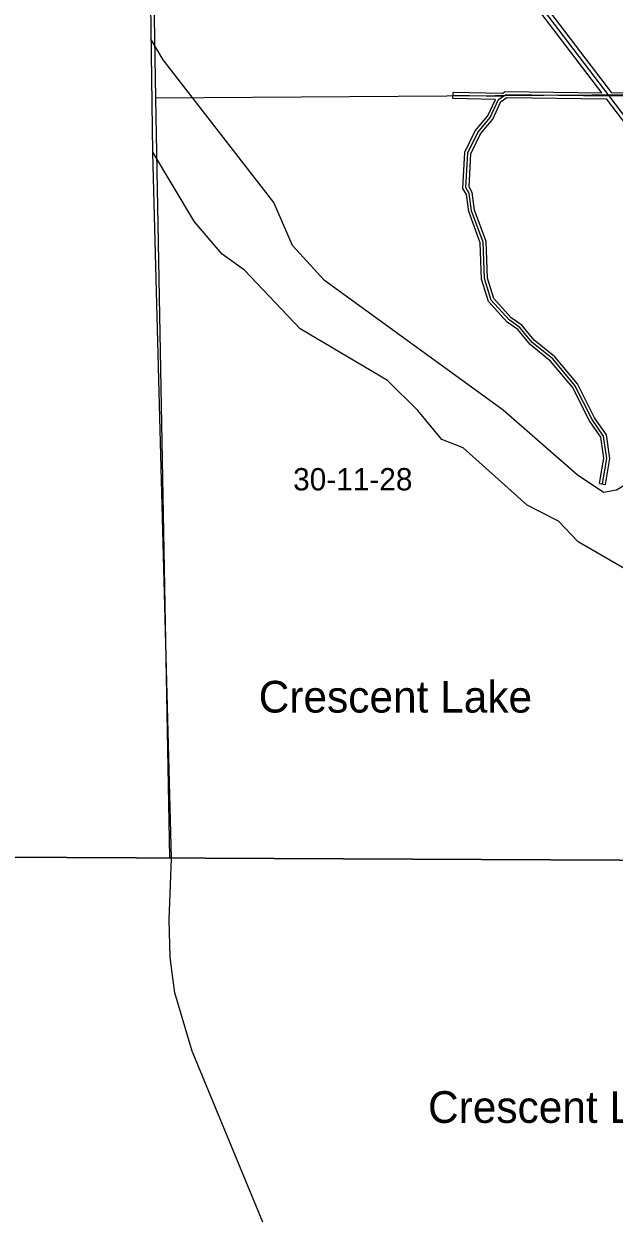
# Model space of a CAD drawing. Extents: x 457167 to 656239, y 1787309 to 1969297.
# Drawn here: x 489068 to 495028, y 1874980 to 1886987 of the extents above; entities that cross this region are included whole.
import ezdxf

# ---------------------------------------------------------------- set-up
doc = ezdxf.new("R2010")
doc.units = 0
for name, color, linetype in [('Level 1', 7, 'Continuous'), ('Level 10', 7, 'Continuous'), ('Level 2', 7, 'Continuous'), ('Level 22', 7, 'Continuous'), ('Level 23', 7, 'Continuous'), ('Level 31', 7, 'Continuous'), ('Level 32', 7, 'Continuous'), ('Level 41', 7, 'Continuous'), ('Level 5', 7, 'Continuous'), ('Level 63', 7, 'Continuous'), ('Level 7', 7, 'Continuous')]:
    doc.layers.add(name, color=color, linetype=linetype)

msp = doc.modelspace()

# ---------------------------------------------------------------- linework, layer by layer
at = {"layer": 'Level 1'}
for p, q in [((490314.578, 1891555.671), (490398.407, 1886235.506)), ((495546.868, 1886270.773), (490398.407, 1886235.506)), ((490398.407, 1886235.506), (490540.555, 1878566.742)), ((490540.554, 1878566.742), (490540.649, 1878561.616))]:
    msp.add_line(p, q, dxfattribs=at)
at = {"layer": 'Level 10'}
for points in [[(490559.331, 1878566.652), (490372.272, 1885683.713), (490281.141, 1892430.869)], [(497123.639, 1866298.447), (496709.624, 1867107.454), (496081.604, 1868063.461), (494965.57, 1869645.47), (494250.549, 1870686.476), (492400.493, 1873382.494), (491664.47, 1874590.503), (491481.464, 1874890.506), (490767.435, 1876616.522), (490594.426, 1877204.529), (490566.424, 1877406.531), (490544.421, 1877566.534), (490535.417, 1877940.539), (490559.411, 1878563.549), (490559.33, 1878566.652)]]:
    msp.add_lwpolyline(points, dxfattribs=at)
at = {"layer": 'Level 22'}
for p, q in [((494978.352, 1886259.776), (493056.516, 1888778.463)), ((497197.013, 1883318.816), (494978.352, 1886259.776))]:
    msp.add_line(p, q, dxfattribs=at)
at = {"layer": 'Level 23'}
for p, q in [((494904.426, 1886290.72), (493024.381, 1888754.637)), ((495005.522, 1886290.109), (493110.967, 1888773.042)), ((497165.081, 1883294.726), (494950.615, 1886230.125))]:
    msp.add_line(p, q, dxfattribs=at)
at = {"layer": 'Level 31'}
for p, q in [((493905.155, 1886252.095), (493400.423, 1886261.943)), ((494978.352, 1886259.776), (495462.161, 1886265.676))]:
    msp.add_line(p, q, dxfattribs=at)
for points in [[(494909.496, 1882342.113), (494952.606, 1882600.116), (494920.183, 1882825.356), (494804.487, 1882992.775), (494631.024, 1883335.361), (494407.298, 1883603.256), (494199.68, 1883771.076), (494075.329, 1883921.808), (493967.19, 1883997.192), (493784.849, 1884197.998), (493719.001, 1884415.386), (493704.383, 1884782.008), (493589.037, 1885099.617), (493564.994, 1885274.638), (493531.851, 1885332.967), (493550.243, 1885683.083), (493651.346, 1885891.011), (493777.003, 1886040.647), (493861.137, 1886223.558), (493905.155, 1886252.095)], [(493905.155, 1886252.095), (493936.417, 1886273.05), (494978.352, 1886259.776)]]:
    msp.add_lwpolyline(points, dxfattribs=at)
at = {"layer": 'Level 32'}
for p, q in [((493399.839, 1886231.948), (493401.008, 1886291.938)), ((493828.129, 1886223.59), (493399.839, 1886231.948)), ((493896.297, 1886282.273), (493401.008, 1886291.938)), ((495005.522, 1886290.109), (495461.795, 1886295.674)), ((494879.906, 1882347.058), (494939.087, 1882337.169))]:
    msp.add_line(p, q, dxfattribs=at)
for points in [[(494879.906, 1882347.058), (494922.248, 1882600.46), (494891.494, 1882814.101), (494778.645, 1882977.4), (494605.805, 1883318.756), (494386.155, 1883581.771), (494178.466, 1883749.648), (494054.802, 1883899.546), (493947.256, 1883974.517), (493758.096, 1884182.833), (493689.178, 1884410.359), (493674.592, 1884776.152), (493559.751, 1885092.374), (493536.058, 1885264.837), (493501.431, 1885325.777), (493520.603, 1885690.731), (493625.987, 1885907.464), (493751.434, 1886056.85), (493828.129, 1886223.59)], [(494939.087, 1882337.169), (494982.966, 1882599.774), (494948.873, 1882836.611), (494830.329, 1883008.15), (494656.243, 1883351.965), (494428.441, 1883624.741), (494220.894, 1883792.505), (494095.855, 1883944.07), (493987.124, 1884019.867), (493811.601, 1884213.163), (493748.825, 1884420.413), (493734.175, 1884787.865), (493618.324, 1885106.86), (493593.929, 1885284.44), (493562.271, 1885340.158), (493579.883, 1885675.434), (493676.706, 1885874.557), (493802.571, 1886024.445), (493884.757, 1886203.117), (493921.859, 1886227.173)], [(493896.297, 1886282.273), (493927.466, 1886303.166), (494904.426, 1886290.72)], [(493921.859, 1886227.173), (493945.368, 1886242.932), (494950.615, 1886230.125)]]:
    msp.add_lwpolyline(points, dxfattribs=at)
at = {"layer": 'Level 5'}
msp.add_lwpolyline([(495791.903, 1880325.253), (495758.692, 1880350.423), (495826.459, 1880550.139), (495827.176, 1880683.511), (495769.583, 1880825.524), (495762.618, 1881084.021), (495621.524, 1881201.481), (494665.82, 1881756.823), (494466.862, 1881966.286), (494150.935, 1882126.376), (493503.785, 1882705.051), (493287.5, 1882789.601), (493047.311, 1883082.644), (492740.471, 1883384.387), (491859.608, 1883905.999), (491295.908, 1884500.886), (491071.682, 1884660.487), (490789.981, 1884987.111), (490372.16, 1885692.025)], dxfattribs=at)
at = {"layer": 'Level 63'}
for points in [[(457410.247, 1878726.517), (497176.541, 1878534.741), (497371.387, 1923990.389), (457653.971, 1924182.684), (457410.247, 1878726.517)], [(457166.97, 1833271.563), (496982.081, 1833080.334), (497176.54, 1878534.741), (457410.246, 1878726.517), (457166.97, 1833271.563)]]:
    msp.add_lwpolyline(points, dxfattribs=at)
at = {"layer": 'Level 7'}
msp.add_lwpolyline([(497198.787, 1883724.37), (496498.889, 1883139.167), (496298.099, 1883006.871), (495721.755, 1882793.2), (495403.765, 1882569.821), (495160.806, 1882346.052), (495052.075, 1882279.95), (494918.563, 1882255.627), (494652.746, 1882432.138), (493905.983, 1883086.395), (492103.972, 1884396.534), (491780.761, 1884748.388), (491591.35, 1885182.896), (490473.636, 1886622.776), (490356.887, 1886822.785)], dxfattribs=at)

# ---------------------------------------------------------------- texts
at = {"layer": 'Level 2'}
msp.add_text('30-11-28', height=225, dxfattribs=at).set_placement((491787.14, 1882276.729))
at = {"layer": 'Level 41'}
for p in [(491439.93, 1880034.05), (493148.931, 1875892.211)]:
    msp.add_text('Crescent Lake', height=320, dxfattribs=at).set_placement(p)

doc.saveas('drawing.dxf')
